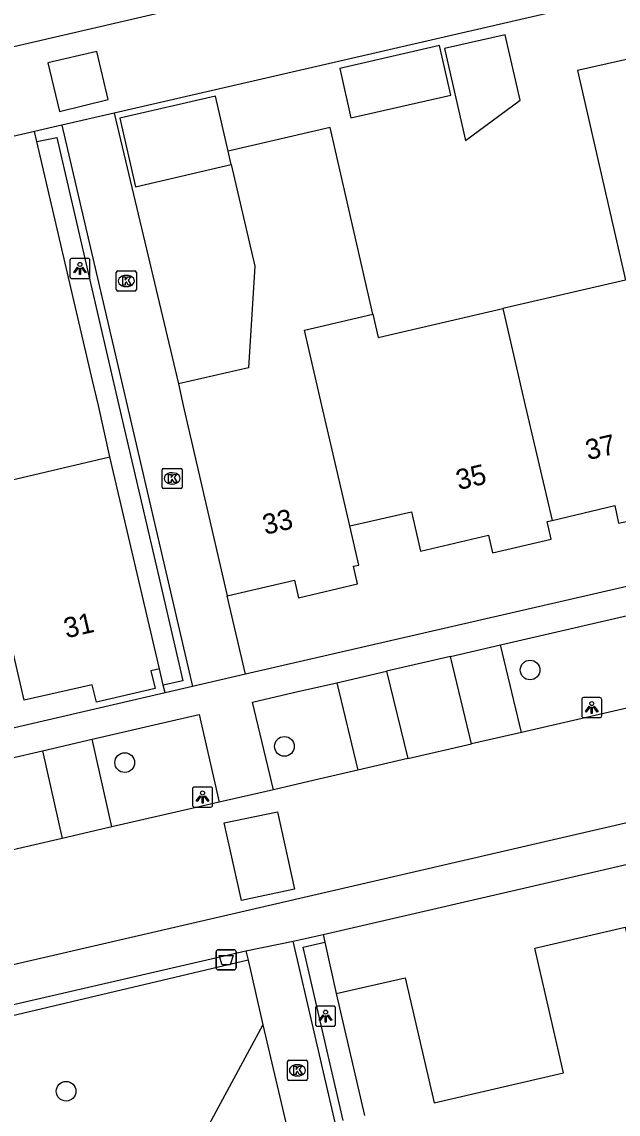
# Model space of a CAD drawing. Extents: x 156414 to 157775, y 382335 to 383765.
# Drawn here: x 157177 to 157206.6, y 383464.8 to 383519.1 of the extents above; entities that cross this region are included whole.
import ezdxf

# ---------------------------------------------------------------- set-up
doc = ezdxf.new("R2010")
doc.units = 0
for name, color, linetype in [('IMGEO_Afvalbak', 7, 'Continuous'), ('IMGEO_Boom', 7, 'Continuous'), ('IMGEO_Groenvoorziening', 7, 'Continuous'), ('IMGEO_Haag', 7, 'Continuous'), ('IMGEO_Kolk', 7, 'Continuous'), ('IMGEO_Lichtpunt', 7, 'Continuous'), ('IMGEO_Muur', 7, 'Continuous'), ('IMGEO_Pand', 7, 'Continuous'), ('IMGEO_Pand_nummerreeks', 7, 'Continuous'), ('IMGEO_Parkeervlak_open', 7, 'Continuous'), ('IMGEO_Rijbaan_lokaal_gesloten', 7, 'Continuous'), ('IMGEO_Rijbaan_lokaal_open', 7, 'Continuous'), ('IMGEO_Voetpad_open', 7, 'Continuous')]:
    doc.layers.add(name, color=color, linetype=linetype)

msp = doc.modelspace()

# ---------------------------------------------------------------- linework, layer by layer
at = {"layer": 'IMGEO_Afvalbak'}
for p, q in [((157186.644, 383472.059), (157186.644, 383472.859)), ((157186.644, 383472.859), (157186.644, 383472.059)), ((157186.744, 383472.959), (157187.534, 383472.959)), ((157187.534, 383472.959), (157186.744, 383472.959)), ((157187.634, 383472.859), (157187.634, 383472.059)), ((157187.634, 383472.059), (157187.634, 383472.859)), ((157187.534, 383471.959), (157186.744, 383471.959)), ((157186.744, 383471.959), (157187.534, 383471.959))]:
    msp.add_line(p, q, dxfattribs=at)
msp.add_lwpolyline([(157186.787, 383472.673), (157187.491, 383472.673), (157187.342, 383472.203), (157186.936, 383472.203), (157186.787, 383472.673)], dxfattribs=at)
for centre, start, end in [((157186.744, 383472.859), 90, 180), ((157186.744, 383472.859), 90, 180), ((157187.534, 383472.859), 0, 90), ((157187.534, 383472.859), 360, 90), ((157186.744, 383472.059), 180, 270), ((157186.744, 383472.059), 180, 270), ((157187.534, 383472.059), 270, 0), ((157187.534, 383472.059), 270, 0)]:
    msp.add_arc(centre, 0.1, start, end, dxfattribs=at)
at = {"layer": 'IMGEO_Boom'}
for centre in [(157202.232, 383486.856), (157190.033, 383483.062), (157182.105, 383482.255), (157179.194, 383465.932)]:
    msp.add_circle(centre, 0.489, dxfattribs=at)
at = {"layer": 'IMGEO_Groenvoorziening'}
for points in [[(157181.373, 383497.446), (157180.795, 383500), (157180.509, 383501.243), (157177.742, 383513.113)], [(157184.011, 383486.108), (157183.824, 383486.908)], [(157192.038, 383473.331), (157192.606, 383470.791)], [(157188.969, 383469.238), (157183.507, 383459.113)]]:
    msp.add_lwpolyline(points, dxfattribs=at)
at = {"layer": 'IMGEO_Haag'}
msp.add_lwpolyline([(157188.228, 383472.436), (157152.639, 383464.031)], dxfattribs=at)
at = {"layer": 'IMGEO_Kolk'}
for p, q in [((157181.682, 383505.752), (157181.682, 383506.604)), ((157181.757, 383506.678), (157182.609, 383506.678)), ((157182.683, 383506.604), (157182.683, 383505.752)), ((157182.17, 383506.458), (157182.195, 383506.458)), ((157182.609, 383505.678), (157181.757, 383505.678)), ((157182.193, 383505.898), (157182.168, 383505.898)), ((157183.959, 383495.946), (157183.959, 383496.798)), ((157184.034, 383496.872), (157184.886, 383496.872)), ((157184.96, 383496.798), (157184.96, 383495.946)), ((157184.447, 383496.652), (157184.472, 383496.652)), ((157184.886, 383495.872), (157184.034, 383495.872)), ((157184.47, 383496.092), (157184.445, 383496.092)), ((157190.254, 383467.47), (157191.106, 383467.47)), ((157190.179, 383466.544), (157190.179, 383467.396)), ((157190.667, 383467.25), (157190.692, 383467.25)), ((157191.18, 383467.396), (157191.18, 383466.544)), ((157191.106, 383466.47), (157190.254, 383466.47)), ((157190.69, 383466.69), (157190.665, 383466.69))]:
    msp.add_line(p, q, dxfattribs=at)
for points in [[(157181.682, 383505.752), (157181.682, 383506.604)], [(157181.757, 383506.678), (157182.609, 383506.678)], [(157182.683, 383506.604), (157182.683, 383505.752)], [(157182.003, 383506.378), (157182.126, 383506.378), (157182.126, 383506.227), (157182.256, 383506.378), (157182.42, 383506.378), (157182.274, 383506.227), (157182.427, 383505.978), (157182.275, 383505.978), (157182.19, 383506.142), (157182.126, 383506.075), (157182.126, 383505.978), (157182.003, 383505.978), (157182.003, 383506.378)], [(157182.609, 383505.678), (157181.757, 383505.678)], [(157183.959, 383495.946), (157183.959, 383496.798)], [(157184.034, 383496.872), (157184.886, 383496.872)], [(157184.96, 383496.798), (157184.96, 383495.946)], [(157184.28, 383496.572), (157184.403, 383496.572), (157184.403, 383496.421), (157184.533, 383496.572), (157184.697, 383496.572), (157184.551, 383496.421), (157184.704, 383496.172), (157184.552, 383496.172), (157184.467, 383496.336), (157184.403, 383496.269), (157184.403, 383496.172), (157184.28, 383496.172), (157184.28, 383496.572)], [(157184.886, 383495.872), (157184.034, 383495.872)], [(157190.254, 383467.47), (157191.106, 383467.47)], [(157190.179, 383466.544), (157190.179, 383467.396)], [(157190.5, 383467.17), (157190.623, 383467.17), (157190.623, 383467.019), (157190.753, 383467.17), (157190.917, 383467.17), (157190.771, 383467.019), (157190.924, 383466.77), (157190.772, 383466.77), (157190.687, 383466.934), (157190.623, 383466.867), (157190.623, 383466.77), (157190.5, 383466.77), (157190.5, 383467.17)], [(157191.18, 383467.396), (157191.18, 383466.544)], [(157191.106, 383466.47), (157190.254, 383466.47)]]:
    msp.add_lwpolyline(points, dxfattribs=at)
for centre, start, end in [((157181.759, 383506.602), 91.552, 178.448), ((157181.759, 383506.602), 91.552, 178.448), ((157182.607, 383506.602), 1.552, 88.448), ((157182.607, 383506.602), 1.552, 88.448), ((157181.759, 383505.754), 181.552, 268.448), ((157181.759, 383505.754), 181.552, 268.448), ((157182.607, 383505.754), 271.552, 358.448), ((157182.607, 383505.754), 271.552, 358.448), ((157184.036, 383496.796), 91.552, 178.448), ((157184.036, 383496.796), 91.552, 178.448), ((157184.884, 383496.796), 1.552, 88.448), ((157184.884, 383496.796), 1.552, 88.448), ((157184.036, 383495.948), 181.552, 268.448), ((157184.036, 383495.948), 181.552, 268.448), ((157184.884, 383495.948), 271.552, 358.448), ((157184.884, 383495.948), 271.552, 358.448), ((157190.256, 383467.394), 91.552, 178.448), ((157190.256, 383467.394), 91.552, 178.448), ((157191.104, 383467.394), 1.552, 88.448), ((157191.104, 383467.394), 1.552, 88.448), ((157190.256, 383466.546), 181.552, 268.448), ((157190.256, 383466.546), 181.552, 268.448), ((157191.104, 383466.546), 271.552, 358.448), ((157191.104, 383466.546), 271.552, 358.448)]:
    msp.add_arc(centre, 0.0765, start, end, dxfattribs=at)
for centre, major_axis, ratio, start_param, end_param in [((157182.169, 383506.178), (-0.387, 0.002), 0.722429, 4.712389, 7.853982), ((157182.194, 383506.178), (-0.39, 0.002), 0.717154, 1.570796, 4.712389), ((157184.446, 383496.372), (-0.387, 0.002), 0.722429, 4.712389, 7.853982), ((157184.471, 383496.372), (-0.39, 0.002), 0.717154, 1.570796, 4.712389), ((157190.666, 383466.97), (-0.387, 0.002), 0.722429, 4.712389, 7.853982), ((157190.691, 383466.97), (-0.39, 0.002), 0.717154, 1.570796, 4.712389)]:
    msp.add_ellipse(centre, major_axis=major_axis, ratio=ratio, start_param=start_param, end_param=end_param, dxfattribs=at)
at = {"layer": 'IMGEO_Lichtpunt'}
for p, q in [((157179.383, 383507.204), (157179.383, 383506.397)), ((157179.383, 383507.204), (157179.383, 383506.397)), ((157180.285, 383507.299), (157179.477, 383507.299)), ((157180.285, 383507.299), (157179.477, 383507.299)), ((157180.379, 383506.397), (157180.379, 383507.204)), ((157180.379, 383506.397), (157180.379, 383507.204)), ((157179.477, 383506.303), (157180.285, 383506.303)), ((157179.477, 383506.303), (157180.285, 383506.303)), ((157204.795, 383485.393), (157204.795, 383484.586)), ((157204.795, 383485.393), (157204.795, 383484.586)), ((157205.697, 383485.488), (157204.889, 383485.488)), ((157205.697, 383485.488), (157204.889, 383485.488)), ((157205.791, 383484.586), (157205.791, 383485.393)), ((157205.791, 383484.586), (157205.791, 383485.393)), ((157204.889, 383484.492), (157205.697, 383484.492)), ((157204.889, 383484.492), (157205.697, 383484.492)), ((157186.371, 383481.043), (157185.563, 383481.043)), ((157186.371, 383481.043), (157185.563, 383481.043)), ((157185.469, 383480.948), (157185.469, 383480.141)), ((157185.469, 383480.948), (157185.469, 383480.141)), ((157186.465, 383480.141), (157186.465, 383480.948)), ((157186.465, 383480.141), (157186.465, 383480.948)), ((157185.563, 383480.047), (157186.371, 383480.047)), ((157185.563, 383480.047), (157186.371, 383480.047)), ((157192.477, 383470.16), (157191.669, 383470.16)), ((157192.477, 383470.16), (157191.669, 383470.16)), ((157191.575, 383470.065), (157191.575, 383469.258)), ((157191.575, 383470.065), (157191.575, 383469.258)), ((157192.571, 383469.258), (157192.571, 383470.065)), ((157192.571, 383469.258), (157192.571, 383470.065)), ((157191.669, 383469.164), (157192.477, 383469.164)), ((157191.669, 383469.164), (157192.477, 383469.164))]:
    msp.add_line(p, q, dxfattribs=at)
for points in [[(157179.757, 383506.868), (157179.796, 383506.84), (157179.608, 383506.578), (157179.57, 383506.605), (157179.757, 383506.868)], [(157179.859, 383506.82), (157179.906, 383506.82), (157179.906, 383506.498), (157179.859, 383506.498), (157179.859, 383506.82)], [(157179.969, 383506.84), (157180.007, 383506.867), (157180.194, 383506.605), (157180.155, 383506.577), (157179.969, 383506.84)], [(157205.169, 383485.057), (157205.208, 383485.029), (157205.02, 383484.767), (157204.982, 383484.794), (157205.169, 383485.057)], [(157205.271, 383485.009), (157205.318, 383485.009), (157205.318, 383484.687), (157205.271, 383484.687), (157205.271, 383485.009)], [(157205.381, 383485.029), (157205.419, 383485.056), (157205.606, 383484.794), (157205.567, 383484.766), (157205.381, 383485.029)], [(157185.843, 383480.612), (157185.882, 383480.584), (157185.694, 383480.322), (157185.656, 383480.349), (157185.843, 383480.612)], [(157185.945, 383480.564), (157185.992, 383480.564), (157185.992, 383480.242), (157185.945, 383480.242), (157185.945, 383480.564)], [(157186.055, 383480.584), (157186.093, 383480.611), (157186.28, 383480.349), (157186.241, 383480.321), (157186.055, 383480.584)], [(157191.949, 383469.729), (157191.988, 383469.701), (157191.8, 383469.439), (157191.762, 383469.466), (157191.949, 383469.729)], [(157192.051, 383469.681), (157192.098, 383469.681), (157192.098, 383469.359), (157192.051, 383469.359), (157192.051, 383469.681)], [(157192.161, 383469.701), (157192.199, 383469.728), (157192.386, 383469.466), (157192.347, 383469.438), (157192.161, 383469.701)]]:
    msp.add_lwpolyline(points, dxfattribs=at)
for centre in [(157179.882, 383507.002), (157205.294, 383485.191), (157185.968, 383480.746), (157192.074, 383469.863)]:
    msp.add_circle(centre, 0.0994, dxfattribs=at)
for centre, start, end in [((157179.477, 383507.204), 90, 180), ((157179.477, 383507.204), 90, 180), ((157180.285, 383507.204), 0, 90), ((157180.285, 383507.204), 0, 90), ((157179.477, 383506.397), 180, 270), ((157179.477, 383506.397), 180, 270), ((157180.285, 383506.397), 270, 0), ((157180.285, 383506.397), 270, 360), ((157204.889, 383485.393), 90, 180), ((157204.889, 383485.393), 90, 180), ((157205.697, 383485.393), 0, 90), ((157205.697, 383485.393), 0, 90), ((157204.889, 383484.586), 180, 270), ((157204.889, 383484.586), 180, 270), ((157205.697, 383484.586), 270, 0), ((157205.697, 383484.586), 270, 360), ((157185.563, 383480.948), 90, 180), ((157185.563, 383480.948), 90, 180), ((157186.371, 383480.948), 0, 90), ((157186.371, 383480.948), 0, 90), ((157185.563, 383480.141), 180, 270), ((157185.563, 383480.141), 180, 270), ((157186.371, 383480.141), 270, 0), ((157186.371, 383480.141), 270, 360), ((157191.669, 383470.065), 90, 180), ((157191.669, 383470.065), 90, 180), ((157192.477, 383470.065), 0, 90), ((157192.477, 383470.065), 0, 90), ((157191.669, 383469.258), 180, 270), ((157191.669, 383469.258), 180, 270), ((157192.477, 383469.258), 270, 0), ((157192.477, 383469.258), 270, 360)]:
    msp.add_arc(centre, 0.0946, start, end, dxfattribs=at)
at = {"layer": 'IMGEO_Muur'}
for points in [[(157178.986, 383513.923), (157177.62, 383513.608)], [(157177.742, 383513.113), (157177.62, 383513.608)], [(157178.986, 383513.923), (157182.226, 383500), (157185.475, 383486.038)], [(157177.742, 383513.113), (157178.728, 383513.313), (157181.818, 383500), (157183.797, 383491.477), (157184.996, 383486.311), (157184.011, 383486.108)], [(157184.106, 383485.72), (157184.011, 383486.108)], [(157185.475, 383486.038), (157184.106, 383485.72)], [(157190.468, 383473.381), (157191.951, 383473.72)], [(157191.951, 383473.72), (157192.038, 383473.331)], [(157196.915, 383445.582), (157193.72, 383459.36), (157192.554, 383464.384), (157190.468, 383473.381)], [(157192.957, 383464.479), (157190.969, 383473.094), (157192.038, 383473.331)]]:
    msp.add_lwpolyline(points, dxfattribs=at)
at = {"layer": 'IMGEO_Pand'}
for points in [[(157197.978, 383517.722), (157199.023, 383513.161), (157201.732, 383515.169), (157200.99, 383518.412), (157197.978, 383517.722)], [(157192.777, 383516.733), (157193.339, 383514.278), (157198.298, 383515.413), (157197.736, 383517.869), (157192.777, 383516.733)], [(157208.191, 383517.453), (157204.582, 383516.636), (157206.968, 383506.216), (157200.876, 383504.805)], [(157187.24, 383512.632), (157186.608, 383515.36), (157181.855, 383514.26), (157182.641, 383510.864), (157187.394, 383511.965)], [(157194.429, 383504.534), (157192.307, 383513.804), (157187.24, 383512.632)], [(157187.394, 383511.965), (157187.24, 383512.632)], [(157187.394, 383511.965), (157188.564, 383506.913), (157188.247, 383501.868), (157184.768, 383501.069)], [(157193.284, 383494.019), (157191.895, 383500), (157191.027, 383503.744), (157194.429, 383504.534)], [(157194.429, 383504.534), (157194.695, 383503.374), (157200.876, 383504.805)], [(157200.876, 383504.805), (157201.993, 383500), (157203.323, 383494.285)], [(157184.768, 383501.069), (157185.013, 383500), (157187.185, 383490.533)], [(157174.131, 383499.856), (157175.024, 383495.96), (157181.373, 383497.446)], [(157183.824, 383486.908), (157181.373, 383497.446)], [(157203.323, 383494.285), (157206.436, 383495.029), (157206.627, 383494.149), (157209.561, 383494.784), (157209.371, 383495.664), (157209.622, 383495.722), (157209.17, 383497.671)], [(157193.284, 383494.019), (157193.435, 383494.053), (157193.936, 383494.166), (157196.341, 383494.711), (157196.796, 383492.763), (157200.159, 383493.549), (157200.362, 383492.672), (157203.28, 383493.349), (157203.077, 383494.226), (157203.323, 383494.285)], [(157187.185, 383490.533), (157190.534, 383491.319), (157190.74, 383490.443), (157193.667, 383491.131), (157193.462, 383492.007), (157193.736, 383492.07), (157193.284, 383494.019)], [(157183.824, 383486.908), (157183.406, 383486.81), (157183.611, 383485.933), (157180.696, 383485.251), (157180.491, 383486.127), (157177.114, 383485.355), (157176.034, 383490.032), (157173.15, 383489.364)], [(157192.606, 383470.791), (157196.031, 383471.558), (157197.463, 383465.361), (157203.893, 383466.847), (157202.462, 383473.044), (157206.951, 383474.08), (157207.901, 383469.969)], [(157192.606, 383470.791), (157194.012, 383464.728)]]:
    msp.add_lwpolyline(points, dxfattribs=at)
at = {"layer": 'IMGEO_Parkeervlak_open'}
for points in [[(157201.801, 383483.754), (157200.761, 383488.108)], [(157192.628, 383486.226), (157193.686, 383481.879)], [(157181.469, 383479.06), (157180.494, 383483.414)]]:
    msp.add_lwpolyline(points, dxfattribs=at)
at = {"layer": 'IMGEO_Rijbaan_lokaal_gesloten'}
for points in [[(157262.563, 383492.114), (157054.71, 383444.011), (157052.703, 383443.546)], [(157209.624, 383485.562), (157201.801, 383483.754)], [(157201.801, 383483.754), (157199.327, 383483.183)], [(157196.169, 383482.453), (157199.327, 383483.183)], [(157196.169, 383482.453), (157193.686, 383481.879)], [(157193.686, 383481.879), (157191.523, 383481.38), (157189.486, 383480.909)], [(157189.486, 383480.909), (157186.791, 383480.289)], [(157186.791, 383480.289), (157185.436, 383479.976), (157181.469, 383479.06)], [(157181.469, 383479.06), (157178.997, 383478.485)], [(157178.997, 383478.485), (157175.836, 383477.761)]]:
    msp.add_lwpolyline(points, dxfattribs=at)
at = {"layer": 'IMGEO_Rijbaan_lokaal_open'}
for points in [[(157044.501, 383487.345), (157099.606, 383500), (157108.868, 383502.127), (157140.291, 383509.413), (157214.746, 383526.693), (157252.51, 383535.524)], [(157253.537, 383531.036), (157214.129, 383522.039), (157181.579, 383514.522)], [(157178.868, 383514.605), (157181.285, 383515.193), (157180.726, 383517.573), (157178.29, 383517.012), (157178.868, 383514.605)], [(157181.579, 383514.522), (157178.986, 383513.923)], [(157177.62, 383513.608), (157141.169, 383505.191), (157118.928, 383500), (157113.713, 383498.783)], [(157198.276, 383487.533), (157195.106, 383486.799)], [(157199.327, 383483.183), (157198.276, 383487.533)], [(157195.106, 383486.799), (157196.169, 383482.453)], [(157174.853, 383482.109), (157178.028, 383482.843)], [(157178.028, 383482.843), (157178.997, 383478.485)], [(157187.034, 383479.272), (157189.686, 383479.803), (157190.53, 383475.974), (157187.901, 383475.411), (157187.034, 383479.272)]]:
    msp.add_lwpolyline(points, dxfattribs=at)
at = {"layer": 'IMGEO_Voetpad_open'}
for points in [[(157181.579, 383514.522), (157184.768, 383501.069)], [(157260.041, 383503.201), (157246.13, 383500), (157188.106, 383486.649)], [(157188.106, 383486.649), (157187.185, 383490.533)], [(157191.951, 383473.72), (157263.006, 383490.146)], [(157200.761, 383488.108), (157208.569, 383489.915)], [(157198.276, 383487.533), (157200.761, 383488.108)], [(157188.106, 383486.649), (157185.475, 383486.038)], [(157192.628, 383486.226), (157195.106, 383486.799)], [(157189.486, 383480.909), (157188.448, 383485.259), (157190.484, 383485.73), (157192.628, 383486.226)], [(157184.106, 383485.72), (157120.174, 383470.87)], [(157180.494, 383483.414), (157184.425, 383484.323), (157185.798, 383484.641), (157186.791, 383480.289)], [(157178.028, 383482.843), (157180.494, 383483.414)], [(157146.095, 383463.203), (157188.119, 383472.908)], [(157188.119, 383472.908), (157190.468, 383473.381)], [(157188.119, 383472.908), (157188.228, 383472.436)], [(157188.228, 383472.436), (157188.969, 383469.238)], [(157188.969, 383469.238), (157190.311, 383463.446), (157191.735, 383457.316)]]:
    msp.add_lwpolyline(points, dxfattribs=at)

# ---------------------------------------------------------------- texts
at = {"layer": 'IMGEO_Pand_nummerreeks'}
for s, rotation, p in [('37', 12.8801, (157205.105, 383497.278)), ('35', 13.1265, (157198.682, 383495.791)), ('33', 13.2067, (157189.08, 383493.566)), ('31', 13.0314, (157179.205, 383488.426))]:
    msp.add_text(s, height=1, rotation=rotation, dxfattribs=at).set_placement(p)

doc.saveas('drawing.dxf')
